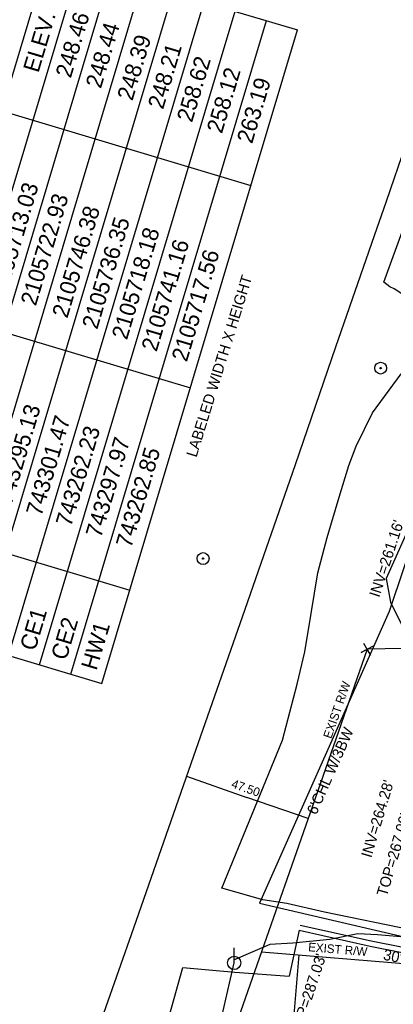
# Model space of a CAD drawing. Extents: x 2100323 to 2109811, y 740376 to 749755.
# Drawn here: x 2105353.2 to 2105491.1, y 743267.5 to 743631.1 of the extents above; entities that cross this region are included whole.
import ezdxf

# ---------------------------------------------------------------- set-up
doc = ezdxf.new("R2010")
doc.units = 0
for name, color, linetype in [('Exist Other Culture Fence Line', 7, 'Continuous'), ('Exist Other Culture Fence Line Text', 7, 'Continuous'), ('Exist Property Corner CELL', 7, 'Continuous'), ('Exist Railroads Signal Milepost CELL', 7, 'Continuous'), ('Exist Railroads Standard Gauge', 7, 'Continuous'), ('Exist Right of Way Line', 7, 'Continuous'), ('Exist Right of Way Line Text', 7, 'Continuous'), ('Exist Right of Way Width CELL', 7, 'Continuous'), ('Exist Roads Curbs', 7, 'Continuous'), ('Exist Roads Curbs Text', 7, 'Continuous'), ('Exist Roads EOP Other', 7, 'Continuous'), ('Exist Structure Major Box Culvert or Tunnel Topo Text', 7, 'Continuous'), ('Exist Structure Major Deck Tunnel Box Culvert Table CELL', 7, 'Continuous'), ('Exist Structure Minor Drop Inlet Top Elevation', 7, 'Continuous'), ('Exist Structure Minor Pipes RCP 12 Inch Invert', 7, 'Continuous'), ('Exist Utilities Other Located Object CELL', 7, 'Continuous'), ('Exist Utilities Power Pole CELL', 7, 'Continuous'), ('Exist Utilities Sanitary Sewer Manhole Text', 7, 'Continuous'), ('Exist Utilities TV UG Cable SUE LOS C', 7, 'Continuous'), ('Exist Utilities TV UG FO Cable SUE LOS B', 7, 'Continuous'), ('Exist Vegetation Woods Line', 7, 'Continuous')]:
    doc.layers.add(name, color=color, linetype=linetype)

msp = doc.modelspace()

# ---------------------------------------------------------------- linework, layer by layer
at = {"layer": 'Exist Other Culture Fence Line'}
msp.add_lwpolyline([(2105521.73, 743508.56), (2105489.52, 743412.63), (2105441.68, 743304.81), (2105548.94, 743279.85)], dxfattribs=at)
at = {"layer": 'Exist Property Corner CELL'}
msp.add_line((2105481.43, 743398.61), (2105481.43, 743398.61), dxfattribs=at)
msp.add_lwpolyline([(2105483.62, 743399.81), (2105479.24, 743397.4), (2105481.43, 743398.61), (2105482.63, 743396.42), (2105480.23, 743400.8)], dxfattribs=at)
at = {"layer": 'Exist Railroads Signal Milepost CELL'}
for radius in [2.17, 0.264]:
    msp.add_circle((2105486.39, 743502.45), radius, dxfattribs=at)
at = {"layer": 'Exist Railroads Standard Gauge'}
for points in [[(2105682.1, 744119.57), (2105667.17, 744076.62), (2105648.2, 744022.6), (2105629.33, 743968.1), (2105610.65, 743914.38), (2105592.18, 743860.99), (2105574.15, 743809.25), (2105551.84, 743745.38), (2105529.7, 743682.24), (2105510.26, 743627.55), (2105488.47, 743564.03), (2105484.05, 743551.32)], [(2105484.05, 743551.32), (2105469.77, 743510.25), (2105454.87, 743466.79), (2105436.25, 743413.3), (2105416.35, 743356.29), (2105395.17, 743295.6), (2105378.61, 743248.42), (2105358.42, 743190.22)]]:
    msp.add_lwpolyline(points, dxfattribs=at)
at = {"layer": 'Exist Right of Way Line'}
for p, q in [((2105494.76, 743398.89), (2105481.43, 743398.61)), ((2105442.46, 743286.94), (2105592.42, 743274.45))]:
    msp.add_line(p, q, dxfattribs=at)
msp.add_lwpolyline([(2105481.43, 743398.61), (2105461.19, 743340.64), (2105440.01, 743279.91), (2105423.46, 743232.77), (2105403.3, 743174.65)], dxfattribs=at)
at = {"layer": 'Exist Right of Way Width CELL'}
for p, q in [((2105414.75, 743351.73), (2105437.07, 743343.94)), ((2105459.6, 743336.08), (2105437.07, 743343.94)), ((2105456.2, 743285.8), (2105453.85, 743257.67))]:
    msp.add_line(p, q, dxfattribs=at)
at = {"layer": 'Exist Roads Curbs'}
msp.add_lwpolyline([(2105456.73, 743296.79), (2105482.89, 743290.98), (2105507.1, 743286.15), (2105525.12, 743282.5), (2105523.46, 743274.53), (2105523.72, 743272.69), (2105524.74, 743271.6), (2105526.02, 743271.42), (2105528.4, 743272.07), (2105529.39, 743273.7), (2105530.2, 743275.09), (2105531.7, 743280.88), (2105553.45, 743275.72), (2105560.82, 743274.14), (2105570.71, 743273.77), (2105582.87, 743273.07), (2105590.29, 743272.96)], dxfattribs=at)
at = {"layer": 'Exist Roads EOP Other'}
msp.add_line((2105456.3, 743294.84), (2105452.64, 743277.91), dxfattribs=at)
for points in [[(2105456.3, 743294.84), (2105482.48, 743289.03), (2105506.71, 743284.19), (2105522.75, 743280.94), (2105521.43, 743274.59), (2105521.82, 743271.79), (2105523.76, 743269.71), (2105526.16, 743269.38), (2105529.7, 743270.36), (2105531.1, 743272.68), (2105532.07, 743274.32), (2105533.15, 743278.49), (2105553.01, 743273.77), (2105560.57, 743272.15), (2105570.62, 743271.78), (2105582.8, 743271.07), (2105588.21, 743270.99)], [(2105408.44, 743263.46), (2105413.41, 743281.1), (2105432.56, 743279.4), (2105452.64, 743277.91)]]:
    msp.add_lwpolyline(points, dxfattribs=at)
at = {"layer": 'Exist Structure Major Deck Tunnel Box Culvert Table CELL'}
for p, q in [((2105291.56, 743413.48), (2105363.75, 743654.92)), ((2105363.75, 743654.92), (2105455.73, 743627.42)), ((2105303.05, 743410.05), (2105375.25, 743651.48)), ((2105314.55, 743406.61), (2105386.74, 743648.04)), ((2105326.05, 743403.17), (2105398.24, 743644.61)), ((2105337.54, 743399.73), (2105409.74, 743641.17)), ((2105349.04, 743396.29), (2105421.23, 743637.73)), ((2105360.54, 743392.86), (2105432.73, 743634.29)), ((2105372.04, 743389.42), (2105444.23, 743630.86)), ((2105383.53, 743385.98), (2105455.73, 743627.42)), ((2105346.56, 743597.44), (2105438.54, 743569.93)), ((2105324.22, 743522.7), (2105416.19, 743495.2)), ((2105301.87, 743447.97), (2105393.85, 743420.47)), ((2105291.56, 743413.48), (2105383.53, 743385.98))]:
    msp.add_line(p, q, dxfattribs=at)
at = {"layer": 'Exist Utilities Other Located Object CELL'}
for radius in [2.18, 0.24]:
    msp.add_circle((2105420.87, 743432.13), radius, dxfattribs=at)
at = {"layer": 'Exist Utilities Power Pole CELL'}
for q in [(2105432.34, 743288.43), (2105432.34, 743282.8)]:
    msp.add_line((2105432.34, 743282.8), q, dxfattribs=at)
msp.add_circle((2105432.34, 743282.8), 2.45, dxfattribs=at)
at = {"layer": 'Exist Utilities TV UG Cable SUE LOS C'}
msp.add_line((2105421.24, 743234.28), (2105432.34, 743282.8), dxfattribs=at)
at = {"layer": 'Exist Utilities TV UG FO Cable SUE LOS B'}
msp.add_lwpolyline([(2105496.73, 743292.19), (2105485.26, 743293.18), (2105477.93, 743293.55), (2105467.63, 743291.41), (2105453.94, 743290.09), (2105445.54, 743289.62), (2105432.09, 743283.77)], dxfattribs=at)
at = {"layer": 'Exist Vegetation Woods Line'}
for points in [[(2105510.52, 743521.96), (2105516.48, 743533.85), (2105523.27, 743547.29), (2105517.54, 743551.42), (2105511.77, 743551.07), (2105506.99, 743548.69), (2105503.6, 743543.59), (2105500.82, 743538.88), (2105498.58, 743533.79), (2105496.82, 743530.6), (2105494.54, 743529.7), (2105491.44, 743531.71), (2105489.82, 743532.48), (2105487.55, 743534.22), (2105502.58, 743575.47), (2105522.9, 743630.37), (2105535.67, 743667.63)], [(2105530.39, 743288.21), (2105465.66, 743301.58), (2105451.78, 743304.8), (2105442.88, 743306.1), (2105427.74, 743310.42), (2105450.21, 743365.04), (2105455.57, 743385.79), (2105458.38, 743397.65), (2105460.81, 743411.85), (2105463.17, 743426.9), (2105466.61, 743439.96), (2105471.1, 743454.75), (2105474.66, 743466.47), (2105477.32, 743473.63), (2105483.33, 743485.94), (2105493.94, 743500.3)], [(2105500.66, 743451.92), (2105488.44, 743424.77), (2105490.06, 743416.06), (2105494.18, 743407.48)]]:
    msp.add_lwpolyline(points, dxfattribs=at)

# ---------------------------------------------------------------- texts
at = {"layer": 'Exist Other Culture Fence Line Text'}
msp.add_text("6'CHL W/3BW", height=4, rotation=66.0733, dxfattribs=at).set_placement((2105462.63, 743337.22))
at = {"layer": 'Exist Right of Way Line Text'}
for rotation, p in [(70.757, (2105468.14, 743365.39)), (355.2384, (2105459.54, 743287.13))]:
    msp.add_text('EXIST R/W', height=3.2, rotation=rotation, dxfattribs=at).set_placement(p)
at = {"layer": 'Exist Right of Way Width CELL'}
msp.add_text("47.50'", height=3.2, rotation=340.7703, dxfattribs=at).set_placement((2105431.05, 743347.66))
at = {"layer": 'Exist Roads Curbs Text'}
msp.add_text('30" C&G', height=4, rotation=348.7024, dxfattribs=at).set_placement((2105487.1, 743284.03))
at = {"layer": 'Exist Structure Major Box Culvert or Tunnel Topo Text'}
msp.add_text('LABELED WIDTH X HEIGHT', height=4, rotation=72.821, dxfattribs=at).set_placement((2105418.41, 743469.28))
at = {"layer": 'Exist Structure Major Deck Tunnel Box Culvert Table CELL'}
for s, p in [('ELEV.', (2105360.09, 743611.27)), ('248.46', (2105372.03, 743609.29)), ('248.44', (2105383.14, 743605.45)), ('248.39', (2105394.77, 743600.92)), ('248.21', (2105406.09, 743597.75)), ('258.62', (2105416.77, 743592.94)), ('258.12', (2105427.8, 743588.82)), ('263.19', (2105438.94, 743585.07)), ('2105713.03', (2105348.1, 743529.27)), ('2105722.93', (2105359.13, 743525.15)), ('2105746.38', (2105370.76, 743520.62)), ('2105736.35', (2105381.79, 743516.5)), ('2105718.18', (2105392.76, 743512.64)), ('2105741.16', (2105403.7, 743508.25)), ('2105717.56', (2105414.85, 743504.5)), ('743295.13', (2105350.12, 743451.59)), ('743301.47', (2105361.15, 743447.47)), ('743262.23', (2105372.11, 743443.61)), ('743297.97', (2105383.15, 743439.49)), ('743262.85', (2105394.29, 743435.75)), ('CE1', (2105358.87, 743397.74)), ('CE2', (2105370.36, 743394.3)), ('HW1', (2105381.5, 743390.55))]:
    msp.add_text(s, height=6, rotation=73.3524, dxfattribs=at).set_placement(p)
at = {"layer": 'Exist Structure Minor Drop Inlet Top Elevation'}
msp.add_text("TOP=267.00'", height=4, rotation=73.7112, dxfattribs=at).set_placement((2105488.67, 743307.1))
at = {"layer": 'Exist Structure Minor Pipes RCP 12 Inch Invert'}
for s, rotation, p in [("INV=261.16'", 71.8499, (2105485.87, 743417.53)), ("INV=264.28'", 73.3691, (2105482.93, 743321.38))]:
    msp.add_text(s, height=4, rotation=rotation, dxfattribs=at).set_placement(p)
at = {"layer": 'Exist Utilities Sanitary Sewer Manhole Text'}
msp.add_text("TOP=287.03'", height=4, rotation=71.8499, dxfattribs=at).set_placement((2105456.57, 743255.41))

doc.saveas('drawing.dxf')
